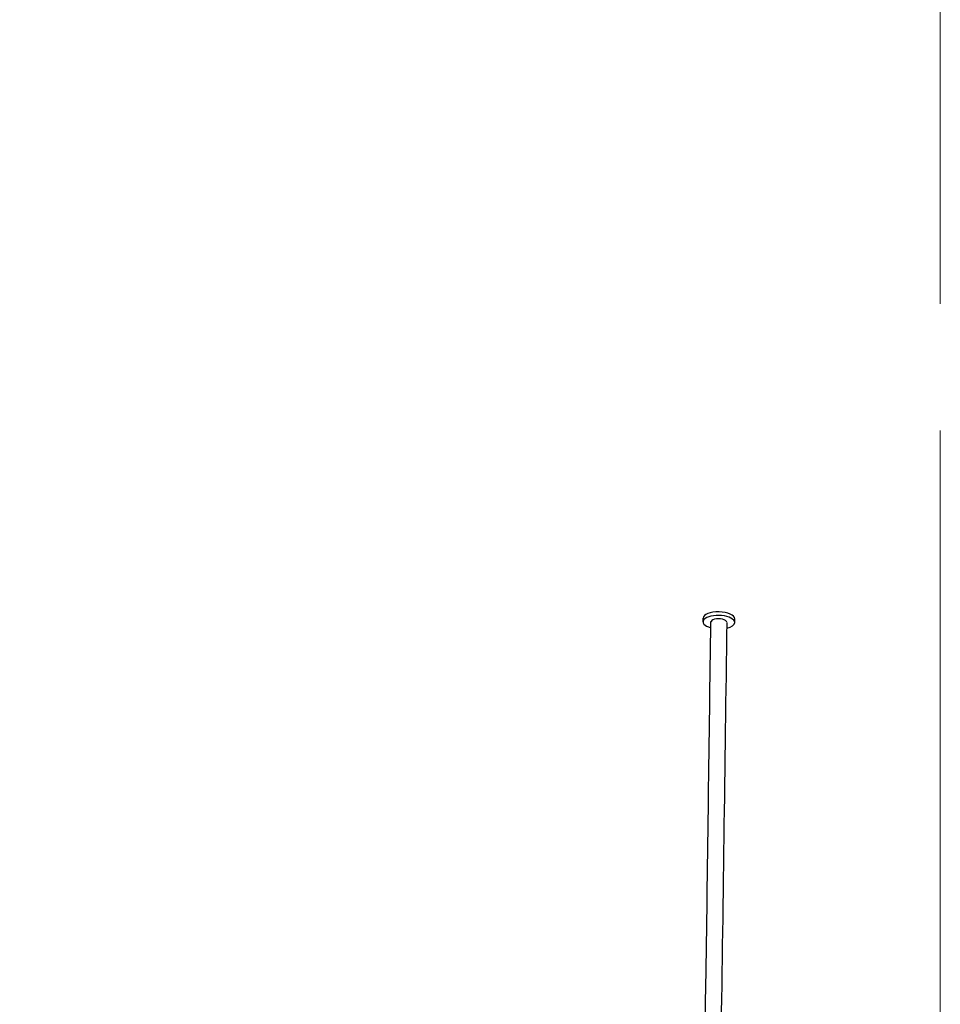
# Model space of a CAD drawing. Header units: inches. Extents: x 1 to 669, y 0 to 417.
# Tile 428 of 448: x 541.73 to 548.99, y 273.71 to 281.47. Entities that reach past the tile are written whole.
import ezdxf

# ---------------------------------------------------------------- set-up
doc = ezdxf.new("R2010")
doc.units = ezdxf.units.IN
doc.header["$LTSCALE"] = 12
doc.header["$MEASUREMENT"] = 0
doc.header["$PDMODE"] = 1
doc.linetypes.add('C', pattern=[2, 1.25, -0.25, 0.25, -0.25])
doc.layers.get('Defpoints').update_dxf_attribs({"linetype": 'CONTINUOUS'})
doc.layers.add('C', color=4, linetype='C', lineweight=13)
doc.layers.add('D', color=2, linetype='CONTINUOUS')
doc.layers.add('X', color=1, linetype='CONTINUOUS')
doc.styles.get("Standard").update_dxf_attribs({"font": 'SIMPLEX.SHX', "width": 0.875})
doc.dimstyles.new('STANDARD$0', dxfattribs={"dimscale": 32, "dimtxt": 0.09375, "dimasz": 0.0625, "dimexe": 0.03125, "dimexo": 0.03125, "dimgap": 0.03125, "dimtad": 1, "dimtih": 1, "dimtoh": 1, "dimdec": 4, "dimzin": 12, "dimdsep": 46, "dimlunit": 5, "dimtxsty": 'Standard', "dimcen": -0.03125, "dimclrd": 256, "dimclre": 256, "dimclrt": 256, "dimadec": 0, "dimazin": 0, "dimtfac": 0.875, "dimtdec": 4, "dimtofl": 0, "dimtmove": 0, "dimatfit": 3, "dimfxl": 1, "dimtolj": 1, "dimtzin": 12, "dimlwd": 13, "dimlwe": 13, "dimarcsym": 0})

# ---------------------------------------------------------------- blocks, each defined once
blk = doc.blocks.new('*D71')
at = {"layer": 'D', "linetype": 'ByBlock', "lineweight": 13, "transparency": 16777216}
for p, q in [((515.4919, 250.121), (515.4919, 290.4835)), ((548.9919, 279.234), (548.9919, 290.4835)), ((546.9919, 289.4835), (517.4919, 289.4835))]:
    blk.add_line(p, q, dxfattribs=at)
at = {"layer": 'D', "transparency": 16777216}
for points in [[(517.4919, 289.8168), (517.4919, 289.1502), (515.4919, 289.4835)], [(546.9919, 289.8168), (546.9919, 289.1502), (548.9919, 289.4835)]]:
    blk.add_solid(points, dxfattribs=at)
at = {"layer": 'Defpoints', "color": 0, "transparency": 16777216}
for p in [(515.4919, 289.4835), (548.9919, 278.234), (515.4919, 249.121)]:
    blk.add_point(p, dxfattribs=at)
at = {"layer": 'D', "transparency": 16777216, "insert": (532.2419, 293.9835), "char_height": 3, "attachment_point": 5}
blk.add_mtext('\\A1;33{\\H0.875x;\\S1/2;}{\\H2.625;±1/2}', dxfattribs=at)

msp = doc.modelspace()

# ---------------------------------------------------------------- linework, layer by layer
at = {"layer": 'C'}
msp.add_line((548.99192, 278.23403), (548.99192, 163.95472), dxfattribs=at)
at = {"layer": 'X'}
for p, q in [((547.12066, 276.72616), (547.12138, 276.75449)), ((547.37058, 276.71978), (547.3713, 276.74811))]:
    msp.add_line(p, q, dxfattribs=at)
for centre, major_axis, start_param, end_param in [((547.24634, 276.7513), (0.12496, -0.00319), 0.0146257, 3.1415927), ((547.24562, 276.72297), (0.12496, -0.00319), 0.0146257, 4.1953438), ((547.24562, 276.72297), (0.06248, -0.00159), 0.0223769, 3.2385415), ((547.24634, 276.7513), (0.12496, -0.00319), 0, 0.0146257), ((547.24562, 276.72297), (0.12496, -0.00319), -1.0406387, 0.0146257)]:
    msp.add_ellipse(centre, major_axis=major_axis, ratio=0.4209468, start_param=start_param, end_param=end_param, dxfattribs=at)
for points, knots in [([(547.12033, 271.36319), (547.12031, 271.4277), (547.12027, 271.4922), (547.12009, 271.67375), (547.11983, 271.79074), (547.11899, 272.26362), (547.1217, 272.62616), (547.13302, 273.29193), (547.13923, 273.61379), (547.15869, 274.86356), (547.16876, 275.80672), (547.18344, 276.72689)], [9.6958807, 9.6958807, 9.6958807, 9.6958807, 9.8894109, 9.8894109, 10.240625, 10.240625, 11.308796, 11.308796, 12.3313285, 12.3313285, 15.2061804, 15.2061804, 15.2061804, 15.2061804]), ([(547.30834, 276.71946), (547.29048, 275.59915), (547.27931, 274.44355), (547.254, 273.05288), (547.24842, 272.7689), (547.24385, 272.23593), (547.24447, 271.99213), (547.24517, 271.62197), (547.24529, 271.49259), (547.24533, 271.36319)], [0.0316123, 0.0316123, 0.0316123, 0.0316123, 3.5314733, 3.5314733, 4.4268541, 4.4268541, 5.1498, 5.1498, 5.5379979, 5.5379979, 5.5379979, 5.5379979])]:
    msp.add_open_spline(points, degree=3, knots=knots, dxfattribs=at)

# ---------------------------------------------------------------- dimensions: what is measured, and where the dimension line sits
at = {"layer": 'D'}
dim = msp.add_linear_dim(base=(515.49192, 289.4835), p1=(548.99192, 278.23403), p2=(515.49192, 249.12097), dimstyle='STANDARD$0', override={"dimgap": 0.03125, "dimdec": 1, "dimadec": 8, "dimtol": 1, "dimlim": 0, "dimtp": 0.5, "dimtm": 0.5, "dimarcsym": 1}, dxfattribs=at)
dim.commit()
dim.dimension.update_dxf_attribs({"geometry": '*D71', "text_midpoint": (532.24192, 293.9835)})

doc.saveas('drawing.dxf')
